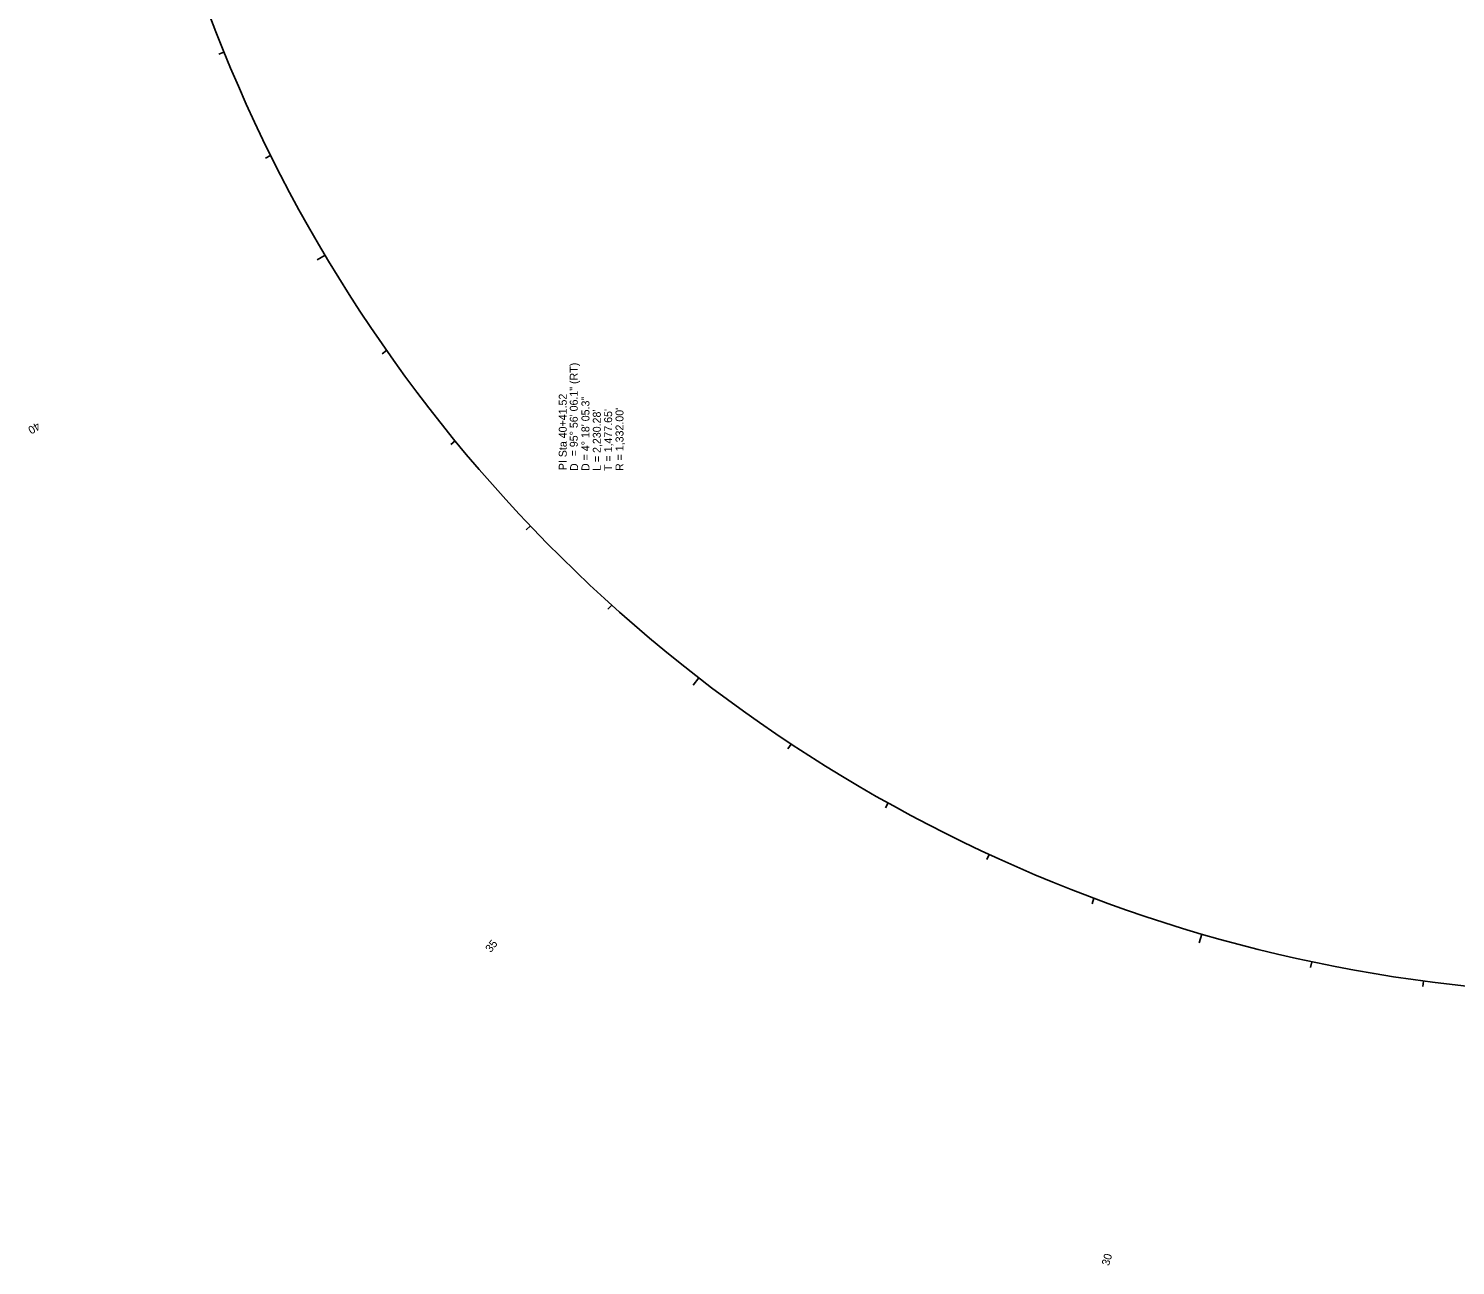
# Model space of a CAD drawing. Extents: x 3040896 to 3051146, y 687568 to 732976.
# Drawn here: x 3047553 to 3048810, y 691317 to 692407 of the extents above; entities that cross this region are included whole.
import ezdxf

# ---------------------------------------------------------------- set-up
doc = ezdxf.new("R2010")
doc.units = 0
for name, color, linetype in [('Default', 7, 'Continuous'), ('Prop Horizontal Alignment', 7, 'Continuous'), ('Prop Horizontal Alignment Curve and Spiral Data', 7, 'Continuous'), ('Prop Horizontal Alignment Tick Label', 7, 'Continuous'), ('Prop Horizontal Alignment Tick Large', 7, 'Continuous'), ('Prop Horizontal Alignment Tick Small', 7, 'Continuous')]:
    doc.layers.add(name, color=color, linetype=linetype)

msp = doc.modelspace()

# ---------------------------------------------------------------- linework, layer by layer
at = {"layer": 'Default'}
msp.add_arc((3048958.7, 692887.9), 1332, 176.5796, 272.5147, dxfattribs=at)
at = {"layer": 'Prop Horizontal Alignment'}
msp.add_arc((3048958.7, 692887.9), 1332, 176.5796, 272.5147, dxfattribs=at)
at = {"layer": 'Prop Horizontal Alignment Tick Large'}
for p, q in [((3047813.9, 692207.1), (3047807, 692203)), ((3048143.2, 691834.7), (3048138.3, 691828.4)), ((3048586.1, 691609.1), (3048583.8, 691601.4))]:
    msp.add_line(p, q, dxfattribs=at)
at = {"layer": 'Prop Horizontal Alignment Tick Small'}
for p, q in [((3047724.9, 692386), (3047720.3, 692384.1)), ((3047766, 692294.8), (3047761.5, 692292.6)), ((3047868.1, 692123.1), (3047864.1, 692120.2)), ((3047928.6, 692043.5), (3047924.7, 692040.3)), ((3047994.8, 691968.6), (3047991.2, 691965.1)), ((3048066.5, 691898.9), (3048063.1, 691895.2)), ((3048224.5, 691776.5), (3048221.7, 691772.4)), ((3048309.9, 691724.6), (3048307.5, 691720.2)), ((3048399, 691679.2), (3048396.9, 691674.7)), ((3048491.2, 691640.6), (3048489.5, 691635.9)), ((3048683, 691584.7), (3048682, 691579.8)), ((3048781.6, 691567.7), (3048780.9, 691562.8))]:
    msp.add_line(p, q, dxfattribs=at)

# ---------------------------------------------------------------- texts
at = {"layer": 'Prop Horizontal Alignment Curve and Spiral Data'}
for s, p in [('= 95%%d 56\' 06.1" (RT)', (3048036.5, 692029.9)), ('PI Sta 40+41.52', (3048026.8, 692017.7)), ('D = 4%%d 18\' 05.3"', (3048046.8, 692017)), ("L = 2,230.28'", (3048056.8, 692017)), ("T = 1,477.65'", (3048066.8, 692017)), ("R = 1,332.00'", (3048076.8, 692017)), ('D', (3048036.8, 692017))]:
    msp.add_text(s, height=7, rotation=90, dxfattribs=at).set_placement(p)
at = {"layer": 'Prop Horizontal Alignment Tick Label'}
for s, rotation, p in [('40', 210.7397, (3047560.5, 692060.4)), ('35', 52.2471, (3047960, 691592.4)), ('30', 73.7546, (3048504.5, 691316.5))]:
    msp.add_text(s, height=7, rotation=rotation, dxfattribs=at).set_placement(p)

doc.saveas('drawing.dxf')
